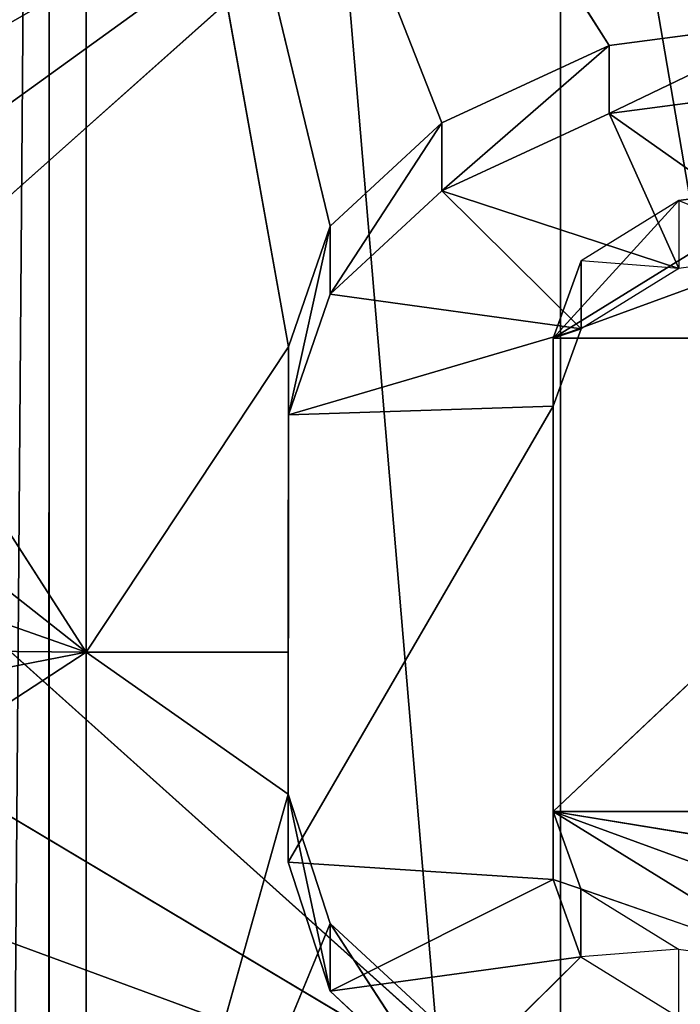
# Model space of a CAD drawing. Extents: x 257 to 312, y 0 to 136.
# Tile 261 of 656: x 285.468 to 286.155, y 84.96 to 85.984. Entities that reach past the tile are written whole.
import ezdxf

# ---------------------------------------------------------------- set-up
doc = ezdxf.new("R2010")
doc.units = 0
doc.header["$LTSCALE"] = 25.4
doc.layers.get('0').update_dxf_attribs({"color": 13, "linetype": 'CONTINUOUS'})

# ---------------------------------------------------------------- blocks, each defined once
blk = doc.blocks.new('MONO-I-KINKIET-PRZEW_D-778')
at = {"color": 18}
for p, q in [((27.2887, 68.1114, 1551.3071), (27.3616, 77.6242, 1560.8081)), ((27.2887, 68.1114, 1551.3071), (27.3616, 77.6242, 1560.8081)), ((27.2912, 77.6078, 1560.8036), (27.2887, 68.1114, 1551.3071)), ((27.2912, 77.6078, 1560.8036), (27.2887, 68.1114, 1551.3071)), ((26.504, 77.39, 1560.7224), (27.2887, 68.1114, 1551.3071)), ((26.504, 77.39, 1560.7224), (27.2887, 68.1114, 1551.3071)), ((25.7474, 77.1099, 1560.5736), (27.2887, 68.1114, 1551.3071)), ((25.7474, 77.1099, 1560.5736), (27.2887, 68.1114, 1551.3071)), ((26.7579, 71.4844, 1551.6552), (26.7579, 73.6292, 1549.5103)), ((26.7579, 71.4844, 1551.6552), (26.7579, 73.6292, 1549.5103)), ((26.9975, 72.751, 1554.3359), (27.2513, 73.3652, 1554.9501)), ((26.9975, 72.751, 1554.3359), (27.2513, 73.3652, 1554.9501)), ((27.2513, 73.3652, 1554.9501), (27.0409, 72.6168, 1554.2017)), ((27.2513, 73.3652, 1554.9501), (27.0409, 72.6168, 1554.2017)), ((27.2513, 73.3652, 1554.9501), (27.2511, 72.4691, 1554.054)), ((27.2513, 73.3652, 1554.9501), (27.2511, 72.4691, 1554.054)), ((26.7579, 71.4844, 1551.6552), (26.7577, 72.9815, 1548.8625)), ((26.7577, 72.9815, 1548.8625), (26.7577, 70.9569, 1550.8872)), ((26.7579, 71.4844, 1551.6552), (26.7577, 72.9815, 1548.8625)), ((27.7543, 72.3867, 1549.4572), (26.7577, 72.9815, 1548.8625)), ((26.7577, 72.9815, 1548.8625), (27.9549, 72.5408, 1549.303)), ((27.7543, 72.3867, 1549.4572), (26.7577, 72.9815, 1548.8625)), ((27.6353, 72.1949, 1549.649), (26.7577, 72.9815, 1548.8625)), ((27.6353, 72.1949, 1549.649), (26.7577, 72.9815, 1548.8625)), ((26.7577, 72.9815, 1548.8625), (26.7577, 70.9569, 1550.8872)), ((26.7577, 72.9815, 1548.8625), (27.9549, 72.5408, 1549.303)), ((27.2511, 72.4691, 1554.054), (27.9978, 72.9567, 1554.5416)), ((27.2511, 72.4691, 1554.054), (27.9978, 72.9567, 1554.5416)), ((26.8815, 72.9291, 1554.3726), (26.7365, 72.7859, 1554.2295)), ((26.8815, 72.9291, 1554.3726), (26.7365, 72.7859, 1554.2295)), ((26.9975, 72.8217, 1554.2653), (26.8815, 72.9291, 1554.3726)), ((26.8815, 72.9291, 1554.3726), (26.9975, 72.751, 1554.3359)), ((26.8815, 72.9291, 1554.3726), (26.9975, 72.751, 1554.3359)), ((26.9975, 72.8217, 1554.2653), (26.8815, 72.9291, 1554.3726)), ((26.9975, 72.751, 1554.3359), (26.8815, 72.8584, 1554.4434)), ((26.9975, 72.751, 1554.3359), (26.8815, 72.8584, 1554.4434)), ((26.635, 72.7779, 1554.3628), (26.635, 72.8486, 1554.2921)), ((26.7365, 72.7859, 1554.2295), (26.635, 72.8486, 1554.2921)), ((26.9975, 72.8217, 1554.2653), (26.7365, 72.7859, 1554.2295)), ((26.9975, 72.8217, 1554.2653), (26.7365, 72.7859, 1554.2295)), ((26.9975, 72.8217, 1554.2653), (26.7655, 72.7054, 1554.1489)), ((26.9975, 72.8217, 1554.2653), (26.7655, 72.7054, 1554.1489)), ((26.9975, 72.751, 1554.3359), (26.9975, 72.8217, 1554.2653)), ((27.0409, 72.6874, 1554.131), (26.9975, 72.8217, 1554.2653)), ((26.9975, 72.8217, 1554.2653), (27.0409, 72.6168, 1554.2017)), ((26.9975, 72.8217, 1554.2653), (27.0409, 72.6168, 1554.2017)), ((26.9975, 72.751, 1554.3359), (26.9975, 72.8217, 1554.2653)), ((27.0409, 72.6874, 1554.131), (26.9975, 72.8217, 1554.2653)), ((26.635, 72.7779, 1554.3628), (26.5046, 72.7958, 1554.3807)), ((26.7365, 72.7152, 1554.3002), (26.5046, 72.7958, 1554.3807)), ((26.7655, 72.6347, 1554.2196), (26.5046, 72.7958, 1554.3807)), ((26.7655, 72.6347, 1554.2196), (26.5046, 72.7958, 1554.3807)), ((26.635, 72.7779, 1554.3628), (26.7365, 72.7859, 1554.2295)), ((26.7655, 72.7054, 1554.1489), (26.7365, 72.7859, 1554.2295)), ((26.7655, 72.7054, 1554.1489), (26.7365, 72.7859, 1554.2295)), ((26.7365, 72.7859, 1554.2295), (26.7365, 72.7152, 1554.3002)), ((26.7655, 72.6347, 1554.2196), (26.3741, 72.7779, 1554.3628)), ((26.7655, 72.6347, 1554.2196), (26.3741, 72.7779, 1554.3628)), ((26.7365, 72.7152, 1554.3002), (26.635, 72.7779, 1554.3628)), ((27.0409, 72.6168, 1554.2017), (26.9975, 72.751, 1554.3359)), ((27.0409, 72.6168, 1554.2017), (26.9975, 72.751, 1554.3359)), ((26.2726, 72.7153, 1554.3002), (26.7655, 72.6347, 1554.2196)), ((26.2726, 72.7153, 1554.3002), (26.7655, 72.6347, 1554.2196)), ((26.7365, 72.7152, 1554.3002), (26.7655, 72.6347, 1554.2196)), ((26.7655, 72.7054, 1554.1489), (26.7365, 72.7152, 1554.3002)), ((26.7655, 72.7054, 1554.1489), (26.7365, 72.7152, 1554.3002)), ((26.7365, 72.7152, 1554.3002), (26.7655, 72.6347, 1554.2196)), ((26.7654, 72.2132, 1553.6567), (26.7655, 72.7054, 1554.1489)), ((26.7654, 72.2132, 1553.6567), (26.7655, 72.7054, 1554.1489)), ((27.0409, 72.6874, 1554.131), (26.7655, 72.7054, 1554.1489)), ((27.0409, 72.6874, 1554.131), (26.7655, 72.7054, 1554.1489)), ((26.7655, 72.6347, 1554.2196), (26.7655, 72.7054, 1554.1489)), ((26.7655, 72.6347, 1554.2196), (26.7655, 72.7054, 1554.1489)), ((27.0409, 72.6874, 1554.131), (26.7654, 72.2132, 1553.6567)), ((27.0409, 72.6874, 1554.131), (26.7654, 72.2132, 1553.6567)), ((27.0408, 72.2221, 1553.6656), (27.0409, 72.6874, 1554.131)), ((27.0408, 72.2221, 1553.6656), (27.0409, 72.6874, 1554.131)), ((27.0409, 72.6168, 1554.2017), (27.0409, 72.6874, 1554.131)), ((27.0409, 72.6874, 1554.131), (27.0409, 72.4691, 1554.054)), ((27.0409, 72.6874, 1554.131), (27.0409, 72.4691, 1554.054)), ((27.0409, 72.6168, 1554.2017), (27.0409, 72.6874, 1554.131)), ((26.2435, 72.1425, 1553.7274), (26.7655, 72.6347, 1554.2196)), ((26.2435, 72.1425, 1553.7274), (26.7655, 72.6347, 1554.2196)), ((26.2436, 72.6348, 1554.2196), (26.7655, 72.6347, 1554.2196)), ((26.2436, 72.6348, 1554.2196), (26.7655, 72.6347, 1554.2196)), ((26.7654, 72.1425, 1553.7274), (26.7655, 72.6347, 1554.2196)), ((26.7655, 72.6347, 1554.2196), (26.7654, 72.2132, 1553.6567)), ((26.7655, 72.6347, 1554.2196), (26.7654, 72.2132, 1553.6567)), ((26.7654, 72.1425, 1553.7274), (26.7655, 72.6347, 1554.2196)), ((27.2511, 72.4691, 1554.054), (28.0992, 72.6345, 1554.2194)), ((27.2511, 72.4691, 1554.054), (28.0992, 72.6345, 1554.2194)), ((27.2511, 72.4691, 1554.054), (27.0409, 72.6168, 1554.2017)), ((27.2511, 72.4691, 1554.054), (27.0409, 72.6168, 1554.2017)), ((27.0409, 72.4691, 1554.054), (27.0409, 72.6168, 1554.2017)), ((27.0409, 72.4691, 1554.054), (27.0409, 72.6168, 1554.2017)), ((28.0204, 72.6076, 1550.5315), (26.7579, 71.4844, 1551.6552)), ((28.0204, 72.6076, 1550.5315), (26.7579, 71.4844, 1551.6552)), ((28.117, 72.4659, 1550.6733), (26.7579, 71.4844, 1551.6552)), ((28.117, 72.4659, 1550.6733), (26.7579, 71.4844, 1551.6552)), ((27.2511, 72.4691, 1554.054), (27.0408, 72.1514, 1553.7363)), ((27.0408, 72.1514, 1553.7363), (27.0409, 72.4691, 1554.054)), ((27.2511, 72.4691, 1554.054), (27.0408, 72.1514, 1553.7363)), ((27.0408, 72.2221, 1553.6656), (27.0409, 72.4691, 1554.054)), ((27.0408, 72.1514, 1553.7363), (27.0409, 72.4691, 1554.054)), ((27.0408, 72.2221, 1553.6656), (27.0409, 72.4691, 1554.054)), ((27.2511, 72.4691, 1554.054), (27.0409, 72.4691, 1554.054)), ((27.2511, 72.4691, 1554.054), (27.0409, 72.4691, 1554.054)), ((27.2511, 72.4691, 1554.054), (27.2507, 70.9781, 1552.563)), ((27.2511, 72.4691, 1554.054), (27.2507, 70.9781, 1552.563)), ((27.7222, 72.3034, 1553.8883), (27.2511, 72.4691, 1554.054)), ((27.2511, 72.4691, 1554.054), (27.7222, 72.4645, 1554.0494)), ((27.7222, 72.3034, 1553.8883), (27.2511, 72.4691, 1554.054)), ((27.4613, 72.3035, 1553.8884), (27.2511, 72.4691, 1554.054)), ((27.2511, 72.4691, 1554.054), (27.4612, 72.1424, 1553.7273)), ((27.2511, 72.4691, 1554.054), (27.4612, 72.1424, 1553.7273)), ((27.4613, 72.3035, 1553.8884), (27.2511, 72.4691, 1554.054)), ((27.2511, 72.4691, 1554.054), (27.7222, 72.4645, 1554.0494)), ((27.0408, 72.2221, 1553.6656), (26.7363, 72.1326, 1553.5762)), ((27.0408, 72.2221, 1553.6656), (26.7363, 72.1326, 1553.5762)), ((27.0408, 72.2221, 1553.6656), (26.7654, 72.2132, 1553.6567)), ((27.0408, 72.2221, 1553.6656), (26.7654, 72.2132, 1553.6567)), ((26.9973, 72.0968, 1553.5403), (27.0408, 72.2221, 1553.6656)), ((27.0408, 72.2221, 1553.6656), (26.9973, 72.0261, 1553.611)), ((27.0408, 72.2221, 1553.6656), (26.9973, 72.0261, 1553.611)), ((26.9973, 72.0968, 1553.5403), (27.0408, 72.2221, 1553.6656)), ((27.0408, 72.2221, 1553.6656), (27.0408, 72.1514, 1553.7363)), ((27.0408, 72.2221, 1553.6656), (27.0408, 72.1514, 1553.7363)), ((26.7363, 72.1326, 1553.5762), (26.7654, 72.2132, 1553.6567)), ((26.7363, 72.1326, 1553.5762), (26.7654, 72.2132, 1553.6567)), ((26.7654, 72.2132, 1553.6567), (26.7654, 72.1425, 1553.7274)), ((26.7654, 72.2132, 1553.6567), (26.7654, 72.1425, 1553.7274)), ((26.9973, 72.0261, 1553.611), (27.0408, 72.1514, 1553.7363)), ((26.9973, 72.0261, 1553.611), (27.0408, 72.1514, 1553.7363)), ((27.0408, 72.1514, 1553.7363), (27.2507, 70.9781, 1552.563)), ((27.0408, 72.1514, 1553.7363), (27.2507, 70.9781, 1552.563)), ((26.2435, 72.1425, 1553.7274), (26.7654, 72.1425, 1553.7274)), ((26.2435, 72.1425, 1553.7274), (26.7654, 72.1425, 1553.7274)), ((26.3739, 71.9993, 1553.5842), (26.7654, 72.1425, 1553.7274)), ((26.3739, 71.9993, 1553.5842), (26.7654, 72.1425, 1553.7274)), ((26.5044, 71.9814, 1553.5663), (26.7654, 72.1425, 1553.7274)), ((26.5044, 71.9814, 1553.5663), (26.7654, 72.1425, 1553.7274)), ((26.6348, 71.9993, 1553.5842), (26.7654, 72.1425, 1553.7274)), ((26.7363, 72.1326, 1553.5762), (26.7654, 72.1425, 1553.7274)), ((26.7363, 72.1326, 1553.5762), (26.7654, 72.1425, 1553.7274)), ((26.7654, 72.1425, 1553.7274), (26.7363, 72.0619, 1553.6469)), ((26.6348, 72.07, 1553.5135), (26.7363, 72.1326, 1553.5762)), ((26.9973, 72.0968, 1553.5403), (26.7363, 72.1326, 1553.5762)), ((26.9973, 72.0968, 1553.5403), (26.7363, 72.1326, 1553.5762)), ((26.8813, 71.9894, 1553.433), (26.7363, 72.1326, 1553.5762)), ((26.8813, 71.9894, 1553.433), (26.7363, 72.1326, 1553.5762)), ((26.7363, 72.0619, 1553.6469), (26.7363, 72.1326, 1553.5762)), ((26.8813, 71.9894, 1553.433), (26.9973, 72.0968, 1553.5403)), ((26.9973, 72.0968, 1553.5403), (26.8813, 71.9187, 1553.5037)), ((26.9973, 72.0968, 1553.5403), (26.8813, 71.9187, 1553.5037)), ((26.8813, 71.9894, 1553.433), (26.9973, 72.0968, 1553.5403)), ((26.9973, 72.0261, 1553.611), (26.9973, 72.0968, 1553.5403)), ((26.9973, 72.0261, 1553.611), (26.9973, 72.0968, 1553.5403)), ((26.5044, 72.0521, 1553.4956), (26.6348, 72.07, 1553.5135)), ((26.6348, 71.9993, 1553.5842), (26.6348, 72.07, 1553.5135)), ((26.6348, 72.07, 1553.5135), (26.7363, 72.0619, 1553.6469)), ((26.8813, 71.9894, 1553.433), (26.6348, 72.07, 1553.5135)), ((26.8813, 71.9894, 1553.433), (26.6348, 72.07, 1553.5135)), ((26.7073, 71.9089, 1553.3524), (26.6348, 72.07, 1553.5135)), ((26.7073, 71.9089, 1553.3524), (26.6348, 72.07, 1553.5135)), ((26.6348, 71.9993, 1553.5842), (26.5044, 72.0521, 1553.4956)), ((26.7073, 71.9089, 1553.3524), (26.5044, 72.0521, 1553.4956)), ((26.7073, 71.9089, 1553.3524), (26.5044, 72.0521, 1553.4956)), ((26.6348, 71.9993, 1553.5842), (26.7363, 72.0619, 1553.6469)), ((26.8813, 71.9187, 1553.5037), (26.9973, 72.0261, 1553.611)), ((26.8813, 71.9187, 1553.5037), (26.9973, 72.0261, 1553.611)), ((26.9973, 72.0261, 1553.611), (27.2507, 70.9781, 1552.563)), ((26.9973, 72.0261, 1553.611), (27.2507, 70.9781, 1552.563)), ((26.5044, 71.9814, 1553.5663), (26.6348, 71.9993, 1553.5842)), ((26.7073, 71.9089, 1553.3524), (26.8813, 71.9894, 1553.433)), ((26.8813, 71.9894, 1553.433), (26.7073, 71.8382, 1553.4231)), ((26.8813, 71.9894, 1553.433), (26.7073, 71.8382, 1553.4231)), ((26.7073, 71.9089, 1553.3524), (26.8813, 71.9894, 1553.433)), ((26.8813, 71.9187, 1553.5037), (26.8813, 71.9894, 1553.433)), ((26.8813, 71.9187, 1553.5037), (26.8813, 71.9894, 1553.433)), ((26.7073, 71.8382, 1553.4231), (26.8813, 71.9187, 1553.5037)), ((26.7073, 71.8382, 1553.4231), (26.8813, 71.9187, 1553.5037)), ((27.2507, 70.9781, 1552.563), (26.8813, 71.9187, 1553.5037)), ((27.2507, 70.9781, 1552.563), (26.8813, 71.9187, 1553.5037)), ((26.5043, 71.8821, 1553.3256), (26.7073, 71.9089, 1553.3524)), ((26.7073, 71.9089, 1553.3524), (26.5043, 71.8114, 1553.3962)), ((26.7073, 71.9089, 1553.3524), (26.5043, 71.8114, 1553.3962)), ((26.5043, 71.8821, 1553.3256), (26.7073, 71.9089, 1553.3524)), ((26.7073, 71.8382, 1553.4231), (26.7073, 71.9089, 1553.3524)), ((26.7073, 71.8382, 1553.4231), (26.7073, 71.9089, 1553.3524)), ((26.5043, 71.8114, 1553.3962), (26.7073, 71.8382, 1553.4231)), ((26.5043, 71.8114, 1553.3962), (26.7073, 71.8382, 1553.4231)), ((26.7073, 71.8382, 1553.4231), (27.2507, 70.9781, 1552.563)), ((26.7073, 71.8382, 1553.4231), (27.2507, 70.9781, 1552.563))]:
    blk.add_line(p, q, dxfattribs=at)
at = {"color": 7}
mesh = blk.add_polyface(dxfattribs=at)
corners = [(24.6336, 56.1774, 1518.7008), (28.5087, 119.9652, 1454.5023), (24.6336, 120.1705, 1454.7076)]
mesh.append_faces([[corners[k] for k in face] for face in [(0, 1, 2)]], dxfattribs={"color": 7})
mesh = blk.add_polyface(dxfattribs=at)
corners = [(24.6336, 56.1774, 1518.7008), (28.5087, 55.972, 1518.4955), (28.5087, 119.9652, 1454.5023)]
mesh.append_faces([[corners[k] for k in face] for face in [(0, 1, 2)]], dxfattribs={"color": 7})
mesh = blk.add_polyface(dxfattribs=at)
corners = [(28.5087, 118.9045, 1453.4417), (24.5046, 55.1186, 1517.642), (24.5046, 119.1118, 1453.6488)]
mesh.append_faces([[corners[k] for k in face] for face in [(0, 1, 2)]], dxfattribs={"color": 7})
mesh = blk.add_polyface(dxfattribs=at)
corners = [(28.5087, 54.9114, 1517.4348), (24.5046, 55.1186, 1517.642), (28.5087, 118.9045, 1453.4417)]
mesh.append_faces([[corners[k] for k in face] for face in [(0, 1, 2)]], dxfattribs={"color": 7})
mesh = blk.add_polyface(dxfattribs=at)
corners = [(27.3616, 77.6242, 1560.8081), (27.2912, 77.6078, 1560.8036), (27.2887, 68.1114, 1551.3071)]
mesh.append_faces([[corners[k] for k in face] for face in [(0, 1, 2)]], dxfattribs={"color": 7})
mesh = blk.add_polyface(dxfattribs=at)
corners = [(27.5905, 68.0941, 1551.244), (27.3616, 77.6242, 1560.8081), (27.2887, 68.1114, 1551.3071)]
mesh.append_faces([[corners[k] for k in face] for face in [(0, 1, 2)]], dxfattribs={"color": 7})
mesh = blk.add_polyface(dxfattribs=at)
corners = [(27.2912, 77.6078, 1560.8036), (26.504, 77.39, 1560.7224), (27.2887, 68.1114, 1551.3071)]
mesh.append_faces([[corners[k] for k in face] for face in [(0, 1, 2)]], dxfattribs={"color": 7})
mesh = blk.add_polyface(dxfattribs=at)
corners = [(26.504, 77.39, 1560.7224), (25.7474, 77.1099, 1560.5736), (27.2887, 68.1114, 1551.3071)]
mesh.append_faces([[corners[k] for k in face] for face in [(0, 1, 2)]], dxfattribs={"color": 7})
mesh = blk.add_polyface(dxfattribs=at)
corners = [(25.7474, 77.1099, 1560.5736), (25.0323, 76.7714, 1560.3594), (27.2887, 68.1114, 1551.3071)]
mesh.append_faces([[corners[k] for k in face] for face in [(0, 1, 2)]], dxfattribs={"color": 7})
mesh = blk.add_polyface(dxfattribs=at)
corners = [(25.0323, 76.7714, 1560.3594), (24.3686, 76.3793, 1560.0825), (27.2887, 68.1114, 1551.3071)]
mesh.append_faces([[corners[k] for k in face] for face in [(0, 1, 2)]], dxfattribs={"color": 7})
mesh = blk.add_polyface(dxfattribs=at)
corners = [(24.3686, 76.3793, 1560.0825), (23.7658, 75.9393, 1559.7471), (27.2887, 68.1114, 1551.3071)]
mesh.append_faces([[corners[k] for k in face] for face in [(0, 1, 2)]], dxfattribs={"color": 7})
mesh = blk.add_polyface(dxfattribs=at)
corners = [(23.7658, 75.9393, 1559.7471), (23.2323, 75.4574, 1559.3579), (27.2887, 68.1114, 1551.3071)]
mesh.append_faces([[corners[k] for k in face] for face in [(0, 1, 2)]], dxfattribs={"color": 7})
mesh = blk.add_polyface(dxfattribs=at)
corners = [(23.2323, 75.4574, 1559.3579), (22.7757, 74.9407, 1558.9204), (27.2887, 68.1114, 1551.3071)]
mesh.append_faces([[corners[k] for k in face] for face in [(0, 1, 2)]], dxfattribs={"color": 7})
mesh = blk.add_polyface(dxfattribs=at)
corners = [(22.7757, 74.9407, 1558.9204), (22.4024, 74.3963, 1558.4408), (27.2887, 68.1114, 1551.3071)]
mesh.append_faces([[corners[k] for k in face] for face in [(0, 1, 2)]], dxfattribs={"color": 7})
mesh = blk.add_polyface(dxfattribs=at)
corners = [(27.2887, 68.1114, 1551.3071), (22.4024, 74.3963, 1558.4408), (22.1177, 73.8319, 1557.9259)]
mesh.append_faces([[corners[k] for k in face] for face in [(0, 1, 2)]], dxfattribs={"color": 7})
mesh = blk.add_polyface(dxfattribs=at)
corners = [(22.1177, 73.8319, 1557.9259), (21.9255, 73.2556, 1557.3828), (27.2887, 68.1114, 1551.3071)]
mesh.append_faces([[corners[k] for k in face] for face in [(0, 1, 2)]], dxfattribs={"color": 7})
mesh = blk.add_polyface(dxfattribs=at)
corners = [(26.7579, 73.6292, 1549.5103), (26.7577, 72.9815, 1548.8625), (26.7579, 71.4844, 1551.6552)]
mesh.append_faces([[corners[k] for k in face] for face in [(0, 1, 2)]], dxfattribs={"color": 7})
mesh = blk.add_polyface(dxfattribs=at)
corners = [(26.7579, 71.4844, 1551.6552), (28.0204, 72.6076, 1550.5315), (26.7579, 73.6292, 1549.5103)]
mesh.append_faces([[corners[k] for k in face] for face in [(0, 1, 2)]], dxfattribs={"color": 7})
mesh = blk.add_polyface(dxfattribs=at)
corners = [(28.0204, 72.6076, 1550.5315), (28.0204, 72.765, 1550.3741), (26.7579, 73.6292, 1549.5103)]
mesh.append_faces([[corners[k] for k in face] for face in [(0, 1, 2)]], dxfattribs={"color": 7})
mesh = blk.add_polyface(dxfattribs=at)
corners = [(28.117, 72.9067, 1550.2324), (26.7579, 73.6292, 1549.5103), (28.0204, 72.765, 1550.3741)]
mesh.append_faces([[corners[k] for k in face] for face in [(0, 1, 2)]], dxfattribs={"color": 7})
mesh = blk.add_polyface(dxfattribs=at)
corners = [(27.9549, 72.5408, 1549.303), (27.0668, 73.2143, 1548.6298), (27.4366, 73.3975, 1548.4464)]
mesh.append_faces([[corners[k] for k in face] for face in [(0, 1, 2)]], dxfattribs={"color": 7})
mesh = blk.add_polyface(dxfattribs=at)
corners = [(27.2513, 73.3652, 1554.9501), (26.9975, 72.751, 1554.3359), (26.8815, 72.8584, 1554.4434)]
mesh.append_faces([[corners[k] for k in face] for face in [(0, 1, 2)]], dxfattribs={"color": 7})
mesh = blk.add_polyface(dxfattribs=at)
corners = [(27.2513, 73.3652, 1554.9501), (27.0409, 72.6168, 1554.2017), (26.9975, 72.751, 1554.3359)]
mesh.append_faces([[corners[k] for k in face] for face in [(0, 1, 2)]], dxfattribs={"color": 7})
mesh = blk.add_polyface(dxfattribs=at)
corners = [(27.2513, 73.3652, 1554.9501), (27.2511, 72.4691, 1554.054), (27.0409, 72.6168, 1554.2017)]
mesh.append_faces([[corners[k] for k in face] for face in [(0, 1, 2)]], dxfattribs={"color": 7})
mesh = blk.add_polyface(dxfattribs=at)
corners = [(27.9978, 72.9567, 1554.5416), (27.2511, 72.4691, 1554.054), (27.2513, 73.3652, 1554.9501)]
mesh.append_faces([[corners[k] for k in face] for face in [(0, 1, 2)]], dxfattribs={"color": 7})
mesh = blk.add_polyface(dxfattribs=at)
corners = [(21.9255, 73.2556, 1557.3828), (21.865, 72.9654, 1557.1031), (27.2887, 68.1114, 1551.3071)]
mesh.append_faces([[corners[k] for k in face] for face in [(0, 1, 2)]], dxfattribs={"color": 7})
mesh = blk.add_polyface(dxfattribs=at)
corners = [(27.9549, 72.5408, 1549.303), (26.7577, 72.9815, 1548.8625), (27.0668, 73.2143, 1548.6298)]
mesh.append_faces([[corners[k] for k in face] for face in [(0, 1, 2)]], dxfattribs={"color": 7})
mesh = blk.add_polyface(dxfattribs=at)
corners = [(26.7577, 72.9815, 1548.8625), (26.7577, 70.9569, 1550.8872), (26.7579, 71.4844, 1551.6552)]
mesh.append_faces([[corners[k] for k in face] for face in [(0, 1, 2)]], dxfattribs={"color": 7})
mesh = blk.add_polyface(dxfattribs=at)
corners = [(27.7543, 72.3867, 1549.4572), (26.7577, 72.9815, 1548.8625), (27.9549, 72.5408, 1549.303)]
mesh.append_faces([[corners[k] for k in face] for face in [(0, 1, 2)]], dxfattribs={"color": 7})
mesh = blk.add_polyface(dxfattribs=at)
corners = [(27.6353, 72.1949, 1549.649), (26.7577, 72.9815, 1548.8625), (27.7543, 72.3867, 1549.4572)]
mesh.append_faces([[corners[k] for k in face] for face in [(0, 1, 2)]], dxfattribs={"color": 7})
mesh = blk.add_polyface(dxfattribs=at)
corners = [(26.7577, 70.9569, 1550.8872), (26.7577, 72.9815, 1548.8625), (27.6353, 72.1949, 1549.649)]
mesh.append_faces([[corners[k] for k in face] for face in [(0, 1, 2)]], dxfattribs={"color": 7})
mesh = blk.add_polyface(dxfattribs=at)
corners = [(27.2887, 68.1114, 1551.3071), (21.865, 72.9654, 1557.1031), (21.8286, 72.6754, 1556.8195)]
mesh.append_faces([[corners[k] for k in face] for face in [(0, 1, 2)]], dxfattribs={"color": 7})
mesh = blk.add_polyface(dxfattribs=at)
corners = [(27.9978, 72.9567, 1554.5416), (28.0992, 72.6345, 1554.2194), (27.2511, 72.4691, 1554.054)]
mesh.append_faces([[corners[k] for k in face] for face in [(0, 1, 2)]], dxfattribs={"color": 7})
mesh = blk.add_polyface(dxfattribs=at)
corners = [(26.8815, 72.9291, 1554.3726), (26.7365, 72.7859, 1554.2295), (26.635, 72.8486, 1554.2921)]
mesh.append_faces([[corners[k] for k in face] for face in [(0, 1, 2)]], dxfattribs={"color": 7})
mesh = blk.add_polyface(dxfattribs=at)
corners = [(26.9975, 72.8217, 1554.2653), (26.7365, 72.7859, 1554.2295), (26.8815, 72.9291, 1554.3726)]
mesh.append_faces([[corners[k] for k in face] for face in [(0, 1, 2)]], dxfattribs={"color": 7})
mesh = blk.add_polyface(dxfattribs=at)
corners = [(26.8815, 72.9291, 1554.3726), (26.9975, 72.751, 1554.3359), (26.9975, 72.8217, 1554.2653)]
mesh.append_faces([[corners[k] for k in face] for face in [(0, 1, 2)]], dxfattribs={"color": 7})
mesh = blk.add_polyface(dxfattribs=at)
corners = [(26.8815, 72.9291, 1554.3726), (26.8815, 72.8584, 1554.4434), (26.9975, 72.751, 1554.3359)]
mesh.append_faces([[corners[k] for k in face] for face in [(0, 1, 2)]], dxfattribs={"color": 7})
mesh = blk.add_polyface(dxfattribs=at)
corners = [(26.9975, 72.8217, 1554.2653), (26.7655, 72.7054, 1554.1489), (26.7365, 72.7859, 1554.2295)]
mesh.append_faces([[corners[k] for k in face] for face in [(0, 1, 2)]], dxfattribs={"color": 7})
mesh = blk.add_polyface(dxfattribs=at)
corners = [(26.9975, 72.8217, 1554.2653), (27.0409, 72.6874, 1554.131), (26.7655, 72.7054, 1554.1489)]
mesh.append_faces([[corners[k] for k in face] for face in [(0, 1, 2)]], dxfattribs={"color": 7})
mesh = blk.add_polyface(dxfattribs=at)
corners = [(26.9975, 72.8217, 1554.2653), (27.0409, 72.6168, 1554.2017), (27.0409, 72.6874, 1554.131)]
mesh.append_faces([[corners[k] for k in face] for face in [(0, 1, 2)]], dxfattribs={"color": 7})
mesh = blk.add_polyface(dxfattribs=at)
corners = [(26.9975, 72.8217, 1554.2653), (26.9975, 72.751, 1554.3359), (27.0409, 72.6168, 1554.2017)]
mesh.append_faces([[corners[k] for k in face] for face in [(0, 1, 2)]], dxfattribs={"color": 7})
mesh = blk.add_polyface(dxfattribs=at)
corners = [(26.5046, 72.7958, 1554.3807), (26.7655, 72.6347, 1554.2196), (26.3741, 72.7779, 1554.3628)]
mesh.append_faces([[corners[k] for k in face] for face in [(0, 1, 2)]], dxfattribs={"color": 7})
mesh = blk.add_polyface(dxfattribs=at)
corners = [(26.5046, 72.7958, 1554.3807), (26.7365, 72.7152, 1554.3002), (26.7655, 72.6347, 1554.2196)]
mesh.append_faces([[corners[k] for k in face] for face in [(0, 1, 2)]], dxfattribs={"color": 7})
mesh = blk.add_polyface(dxfattribs=at)
corners = [(26.7365, 72.7859, 1554.2295), (26.7655, 72.7054, 1554.1489), (26.7365, 72.7152, 1554.3002)]
mesh.append_faces([[corners[k] for k in face] for face in [(0, 1, 2)]], dxfattribs={"color": 7})
mesh = blk.add_polyface(dxfattribs=at)
corners = [(26.7655, 72.6347, 1554.2196), (26.2726, 72.7153, 1554.3002), (26.3741, 72.7779, 1554.3628)]
mesh.append_faces([[corners[k] for k in face] for face in [(0, 1, 2)]], dxfattribs={"color": 7})
mesh = blk.add_polyface(dxfattribs=at)
corners = [(26.2726, 72.7153, 1554.3002), (26.7655, 72.6347, 1554.2196), (26.2436, 72.6348, 1554.2196)]
mesh.append_faces([[corners[k] for k in face] for face in [(0, 1, 2)]], dxfattribs={"color": 7})
mesh = blk.add_polyface(dxfattribs=at)
corners = [(26.7365, 72.7152, 1554.3002), (26.7655, 72.7054, 1554.1489), (26.7655, 72.6347, 1554.2196)]
mesh.append_faces([[corners[k] for k in face] for face in [(0, 1, 2)]], dxfattribs={"color": 7})
mesh = blk.add_polyface(dxfattribs=at)
corners = [(27.0409, 72.6874, 1554.131), (26.7654, 72.2132, 1553.6567), (26.7655, 72.7054, 1554.1489)]
mesh.append_faces([[corners[k] for k in face] for face in [(0, 1, 2)]], dxfattribs={"color": 7})
mesh = blk.add_polyface(dxfattribs=at)
corners = [(26.7655, 72.7054, 1554.1489), (26.7654, 72.2132, 1553.6567), (26.7655, 72.6347, 1554.2196)]
mesh.append_faces([[corners[k] for k in face] for face in [(0, 1, 2)]], dxfattribs={"color": 7})
mesh = blk.add_polyface(dxfattribs=at)
corners = [(27.0409, 72.6874, 1554.131), (27.0408, 72.2221, 1553.6656), (26.7654, 72.2132, 1553.6567)]
mesh.append_faces([[corners[k] for k in face] for face in [(0, 1, 2)]], dxfattribs={"color": 7})
mesh = blk.add_polyface(dxfattribs=at)
corners = [(27.0409, 72.6874, 1554.131), (27.0409, 72.4691, 1554.054), (27.0408, 72.2221, 1553.6656)]
mesh.append_faces([[corners[k] for k in face] for face in [(0, 1, 2)]], dxfattribs={"color": 7})
mesh = blk.add_polyface(dxfattribs=at)
corners = [(27.0409, 72.6874, 1554.131), (27.0409, 72.6168, 1554.2017), (27.0409, 72.4691, 1554.054)]
mesh.append_faces([[corners[k] for k in face] for face in [(0, 1, 2)]], dxfattribs={"color": 7})
mesh = blk.add_polyface(dxfattribs=at)
corners = [(27.2887, 68.1114, 1551.3071), (21.8286, 72.6754, 1556.8195), (21.8163, 72.3864, 1556.5326)]
mesh.append_faces([[corners[k] for k in face] for face in [(0, 1, 2)]], dxfattribs={"color": 7})
mesh = blk.add_polyface(dxfattribs=at)
corners = [(26.7655, 72.6347, 1554.2196), (26.2435, 72.1425, 1553.7274), (26.2436, 72.6348, 1554.2196)]
mesh.append_faces([[corners[k] for k in face] for face in [(0, 1, 2)]], dxfattribs={"color": 7})
mesh = blk.add_polyface(dxfattribs=at)
corners = [(26.7655, 72.6347, 1554.2196), (26.7654, 72.1425, 1553.7274), (26.2435, 72.1425, 1553.7274)]
mesh.append_faces([[corners[k] for k in face] for face in [(0, 1, 2)]], dxfattribs={"color": 7})
mesh = blk.add_polyface(dxfattribs=at)
corners = [(26.7655, 72.6347, 1554.2196), (26.7654, 72.2132, 1553.6567), (26.7654, 72.1425, 1553.7274)]
mesh.append_faces([[corners[k] for k in face] for face in [(0, 1, 2)]], dxfattribs={"color": 7})
mesh = blk.add_polyface(dxfattribs=at)
corners = [(28.0992, 72.6345, 1554.2194), (27.7222, 72.4645, 1554.0494), (27.2511, 72.4691, 1554.054)]
mesh.append_faces([[corners[k] for k in face] for face in [(0, 1, 2)]], dxfattribs={"color": 7})
mesh = blk.add_polyface(dxfattribs=at)
corners = [(27.0409, 72.6168, 1554.2017), (27.2511, 72.4691, 1554.054), (27.0409, 72.4691, 1554.054)]
mesh.append_faces([[corners[k] for k in face] for face in [(0, 1, 2)]], dxfattribs={"color": 7})
mesh = blk.add_polyface(dxfattribs=at)
corners = [(26.7579, 71.4844, 1551.6552), (28.117, 72.4659, 1550.6733), (28.0204, 72.6076, 1550.5315)]
mesh.append_faces([[corners[k] for k in face] for face in [(0, 1, 2)]], dxfattribs={"color": 7})
mesh = blk.add_polyface(dxfattribs=at)
corners = [(28.291, 72.3677, 1550.7714), (28.117, 72.4659, 1550.6733), (26.7579, 71.4844, 1551.6552)]
mesh.append_faces([[corners[k] for k in face] for face in [(0, 1, 2)]], dxfattribs={"color": 7})
mesh = blk.add_polyface(dxfattribs=at)
corners = [(27.2511, 72.4691, 1554.054), (27.0408, 72.1514, 1553.7363), (27.0409, 72.4691, 1554.054)]
mesh.append_faces([[corners[k] for k in face] for face in [(0, 1, 2)]], dxfattribs={"color": 7})
mesh = blk.add_polyface(dxfattribs=at)
corners = [(27.2511, 72.4691, 1554.054), (27.2507, 70.9781, 1552.563), (27.0408, 72.1514, 1553.7363)]
mesh.append_faces([[corners[k] for k in face] for face in [(0, 1, 2)]], dxfattribs={"color": 7})
mesh = blk.add_polyface(dxfattribs=at)
corners = [(27.0409, 72.4691, 1554.054), (27.0408, 72.1514, 1553.7363), (27.0408, 72.2221, 1553.6656)]
mesh.append_faces([[corners[k] for k in face] for face in [(0, 1, 2)]], dxfattribs={"color": 7})
mesh = blk.add_polyface(dxfattribs=at)
corners = [(27.4612, 72.1424, 1553.7273), (27.2507, 70.9781, 1552.563), (27.2511, 72.4691, 1554.054)]
mesh.append_faces([[corners[k] for k in face] for face in [(0, 1, 2)]], dxfattribs={"color": 7})
mesh = blk.add_polyface(dxfattribs=at)
corners = [(27.2511, 72.4691, 1554.054), (27.7222, 72.4645, 1554.0494), (27.7222, 72.3034, 1553.8883)]
mesh.append_faces([[corners[k] for k in face] for face in [(0, 1, 2)]], dxfattribs={"color": 7})
mesh = blk.add_polyface(dxfattribs=at)
corners = [(27.7222, 72.3034, 1553.8883), (27.4613, 72.3035, 1553.8884), (27.2511, 72.4691, 1554.054)]
mesh.append_faces([[corners[k] for k in face] for face in [(0, 1, 2)]], dxfattribs={"color": 7})
mesh = blk.add_polyface(dxfattribs=at)
corners = [(27.2511, 72.4691, 1554.054), (27.4613, 72.3035, 1553.8884), (27.4612, 72.1424, 1553.7273)]
mesh.append_faces([[corners[k] for k in face] for face in [(0, 1, 2)]], dxfattribs={"color": 7})
mesh = blk.add_polyface(dxfattribs=at)
corners = [(21.8163, 72.3864, 1556.5326), (21.8282, 72.0994, 1556.2435), (27.2887, 68.1114, 1551.3071)]
mesh.append_faces([[corners[k] for k in face] for face in [(0, 1, 2)]], dxfattribs={"color": 7})
mesh = blk.add_polyface(dxfattribs=at)
corners = [(26.7579, 71.4844, 1551.6552), (28.5079, 72.3327, 1550.8064), (28.291, 72.3677, 1550.7714)]
mesh.append_faces([[corners[k] for k in face] for face in [(0, 1, 2)]], dxfattribs={"color": 7})
mesh = blk.add_polyface(dxfattribs=at)
corners = [(30.2579, 71.484, 1551.6547), (28.5079, 72.3327, 1550.8064), (26.7579, 71.4844, 1551.6552)]
mesh.append_faces([[corners[k] for k in face] for face in [(0, 1, 2)]], dxfattribs={"color": 7})
mesh = blk.add_polyface(dxfattribs=at)
corners = [(27.0408, 72.2221, 1553.6656), (26.7363, 72.1326, 1553.5762), (26.7654, 72.2132, 1553.6567)]
mesh.append_faces([[corners[k] for k in face] for face in [(0, 1, 2)]], dxfattribs={"color": 7})
mesh = blk.add_polyface(dxfattribs=at)
corners = [(27.0408, 72.2221, 1553.6656), (26.9973, 72.0968, 1553.5403), (26.7363, 72.1326, 1553.5762)]
mesh.append_faces([[corners[k] for k in face] for face in [(0, 1, 2)]], dxfattribs={"color": 7})
mesh = blk.add_polyface(dxfattribs=at)
corners = [(27.0408, 72.2221, 1553.6656), (26.9973, 72.0261, 1553.611), (26.9973, 72.0968, 1553.5403)]
mesh.append_faces([[corners[k] for k in face] for face in [(0, 1, 2)]], dxfattribs={"color": 7})
mesh = blk.add_polyface(dxfattribs=at)
corners = [(27.0408, 72.2221, 1553.6656), (27.0408, 72.1514, 1553.7363), (26.9973, 72.0261, 1553.611)]
mesh.append_faces([[corners[k] for k in face] for face in [(0, 1, 2)]], dxfattribs={"color": 7})
mesh = blk.add_polyface(dxfattribs=at)
corners = [(26.7654, 72.2132, 1553.6567), (26.7363, 72.1326, 1553.5762), (26.7654, 72.1425, 1553.7274)]
mesh.append_faces([[corners[k] for k in face] for face in [(0, 1, 2)]], dxfattribs={"color": 7})
mesh = blk.add_polyface(dxfattribs=at)
corners = [(27.6353, 72.1949, 1549.649), (27.6108, 71.9861, 1549.8578), (26.7577, 70.9569, 1550.8872)]
mesh.append_faces([[corners[k] for k in face] for face in [(0, 1, 2)]], dxfattribs={"color": 7})
mesh = blk.add_polyface(dxfattribs=at)
corners = [(27.0408, 72.1514, 1553.7363), (27.2507, 70.9781, 1552.563), (26.9973, 72.0261, 1553.611)]
mesh.append_faces([[corners[k] for k in face] for face in [(0, 1, 2)]], dxfattribs={"color": 7})
mesh = blk.add_polyface(dxfattribs=at)
corners = [(26.7654, 72.1425, 1553.7274), (26.3739, 71.9993, 1553.5842), (26.2435, 72.1425, 1553.7274)]
mesh.append_faces([[corners[k] for k in face] for face in [(0, 1, 2)]], dxfattribs={"color": 7})
mesh = blk.add_polyface(dxfattribs=at)
corners = [(26.7654, 72.1425, 1553.7274), (26.5044, 71.9814, 1553.5663), (26.3739, 71.9993, 1553.5842)]
mesh.append_faces([[corners[k] for k in face] for face in [(0, 1, 2)]], dxfattribs={"color": 7})
mesh = blk.add_polyface(dxfattribs=at)
corners = [(26.7654, 72.1425, 1553.7274), (26.6348, 71.9993, 1553.5842), (26.5044, 71.9814, 1553.5663)]
mesh.append_faces([[corners[k] for k in face] for face in [(0, 1, 2)]], dxfattribs={"color": 7})
mesh = blk.add_polyface(dxfattribs=at)
corners = [(26.7654, 72.1425, 1553.7274), (26.7363, 72.1326, 1553.5762), (26.7363, 72.0619, 1553.6469)]
mesh.append_faces([[corners[k] for k in face] for face in [(0, 1, 2)]], dxfattribs={"color": 7})
mesh = blk.add_polyface(dxfattribs=at)
corners = [(27.7222, 72.1423, 1553.7273), (27.2507, 70.9781, 1552.563), (27.4612, 72.1424, 1553.7273)]
mesh.append_faces([[corners[k] for k in face] for face in [(0, 1, 2)]], dxfattribs={"color": 7})
mesh = blk.add_polyface(dxfattribs=at)
corners = [(27.7222, 72.1423, 1553.7273), (27.7221, 71.8112, 1553.3961), (27.2507, 70.9781, 1552.563)]
mesh.append_faces([[corners[k] for k in face] for face in [(0, 1, 2)]], dxfattribs={"color": 7})
mesh = blk.add_polyface(dxfattribs=at)
corners = [(26.8813, 71.9894, 1553.433), (26.6348, 72.07, 1553.5135), (26.7363, 72.1326, 1553.5762)]
mesh.append_faces([[corners[k] for k in face] for face in [(0, 1, 2)]], dxfattribs={"color": 7})
mesh = blk.add_polyface(dxfattribs=at)
corners = [(26.9973, 72.0968, 1553.5403), (26.8813, 71.9894, 1553.433), (26.7363, 72.1326, 1553.5762)]
mesh.append_faces([[corners[k] for k in face] for face in [(0, 1, 2)]], dxfattribs={"color": 7})
mesh = blk.add_polyface(dxfattribs=at)
corners = [(27.2887, 68.1114, 1551.3071), (21.8282, 72.0994, 1556.2435), (26.4972, 68.1934, 1551.5266)]
mesh.append_faces([[corners[k] for k in face] for face in [(0, 1, 2)]], dxfattribs={"color": 7})
mesh = blk.add_polyface(dxfattribs=at)
corners = [(26.9973, 72.0968, 1553.5403), (26.8813, 71.9187, 1553.5037), (26.8813, 71.9894, 1553.433)]
mesh.append_faces([[corners[k] for k in face] for face in [(0, 1, 2)]], dxfattribs={"color": 7})
mesh = blk.add_polyface(dxfattribs=at)
corners = [(26.9973, 72.0968, 1553.5403), (26.9973, 72.0261, 1553.611), (26.8813, 71.9187, 1553.5037)]
mesh.append_faces([[corners[k] for k in face] for face in [(0, 1, 2)]], dxfattribs={"color": 7})
mesh = blk.add_polyface(dxfattribs=at)
corners = [(26.6348, 72.07, 1553.5135), (26.7073, 71.9089, 1553.3524), (26.5044, 72.0521, 1553.4956)]
mesh.append_faces([[corners[k] for k in face] for face in [(0, 1, 2)]], dxfattribs={"color": 7})
mesh = blk.add_polyface(dxfattribs=at)
corners = [(26.6348, 72.07, 1553.5135), (26.8813, 71.9894, 1553.433), (26.7073, 71.9089, 1553.3524)]
mesh.append_faces([[corners[k] for k in face] for face in [(0, 1, 2)]], dxfattribs={"color": 7})
mesh = blk.add_polyface(dxfattribs=at)
corners = [(26.5044, 72.0521, 1553.4956), (26.7073, 71.9089, 1553.3524), (26.5043, 71.8821, 1553.3256)]
mesh.append_faces([[corners[k] for k in face] for face in [(0, 1, 2)]], dxfattribs={"color": 7})
mesh = blk.add_polyface(dxfattribs=at)
corners = [(26.0115, 72.0262, 1553.6111), (26.7579, 70.9781, 1552.563), (25.8168, 69.5508, 1551.1356)]
mesh.append_faces([[corners[k] for k in face] for face in [(0, 1, 2)]], dxfattribs={"color": 7})
mesh = blk.add_polyface(dxfattribs=at)
corners = [(26.0115, 72.0262, 1553.6111), (26.1274, 71.9188, 1553.5038), (26.7579, 70.9781, 1552.563)]
mesh.append_faces([[corners[k] for k in face] for face in [(0, 1, 2)]], dxfattribs={"color": 7})
mesh = blk.add_polyface(dxfattribs=at)
corners = [(27.2507, 70.9781, 1552.563), (26.8813, 71.9187, 1553.5037), (26.9973, 72.0261, 1553.611)]
mesh.append_faces([[corners[k] for k in face] for face in [(0, 1, 2)]], dxfattribs={"color": 7})
mesh = blk.add_polyface(dxfattribs=at)
corners = [(26.8813, 71.9894, 1553.433), (26.7073, 71.8382, 1553.4231), (26.7073, 71.9089, 1553.3524)]
mesh.append_faces([[corners[k] for k in face] for face in [(0, 1, 2)]], dxfattribs={"color": 7})
mesh = blk.add_polyface(dxfattribs=at)
corners = [(26.8813, 71.9187, 1553.5037), (26.7073, 71.8382, 1553.4231), (26.8813, 71.9894, 1553.433)]
mesh.append_faces([[corners[k] for k in face] for face in [(0, 1, 2)]], dxfattribs={"color": 7})
mesh = blk.add_polyface(dxfattribs=at)
corners = [(27.6835, 71.783, 1550.0608), (26.7577, 70.9569, 1550.8872), (27.6108, 71.9861, 1549.8578)]
mesh.append_faces([[corners[k] for k in face] for face in [(0, 1, 2)]], dxfattribs={"color": 7})
mesh = blk.add_polyface(dxfattribs=at)
corners = [(26.7579, 70.9781, 1552.563), (26.1274, 71.9188, 1553.5038), (26.3014, 71.8383, 1553.4231)]
mesh.append_faces([[corners[k] for k in face] for face in [(0, 1, 2)]], dxfattribs={"color": 7})
mesh = blk.add_polyface(dxfattribs=at)
corners = [(26.8813, 71.9187, 1553.5037), (27.2507, 70.9781, 1552.563), (26.7073, 71.8382, 1553.4231)]
mesh.append_faces([[corners[k] for k in face] for face in [(0, 1, 2)]], dxfattribs={"color": 7})
mesh = blk.add_polyface(dxfattribs=at)
corners = [(26.7073, 71.9089, 1553.3524), (26.5043, 71.8114, 1553.3962), (26.5043, 71.8821, 1553.3256)]
mesh.append_faces([[corners[k] for k in face] for face in [(0, 1, 2)]], dxfattribs={"color": 7})
mesh = blk.add_polyface(dxfattribs=at)
corners = [(26.7073, 71.8382, 1553.4231), (26.5043, 71.8114, 1553.3962), (26.7073, 71.9089, 1553.3524)]
mesh.append_faces([[corners[k] for k in face] for face in [(0, 1, 2)]], dxfattribs={"color": 7})
mesh = blk.add_polyface(dxfattribs=at)
corners = [(26.3014, 71.8383, 1553.4231), (26.5043, 71.8114, 1553.3962), (26.7579, 70.9781, 1552.563)]
mesh.append_faces([[corners[k] for k in face] for face in [(0, 1, 2)]], dxfattribs={"color": 7})
mesh = blk.add_polyface(dxfattribs=at)
corners = [(26.7073, 71.8382, 1553.4231), (27.2507, 70.9781, 1552.563), (26.5043, 71.8114, 1553.3962)]
mesh.append_faces([[corners[k] for k in face] for face in [(0, 1, 2)]], dxfattribs={"color": 7})
mesh = blk.add_polyface(dxfattribs=at)
corners = [(26.5043, 71.8114, 1553.3962), (27.2507, 70.9781, 1552.563), (26.7579, 70.9781, 1552.563)]
mesh.append_faces([[corners[k] for k in face] for face in [(0, 1, 2)]], dxfattribs={"color": 7})

msp = doc.modelspace()

# ---------------------------------------------------------------- block references
at = {"color": 0, "rotation": 179.9999999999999}
msp.add_blockref('MONO-I-KINKIET-PRZEW_D-778', (312.7885, 157.7954, -17.3669), dxfattribs=at)

doc.saveas('drawing.dxf')
